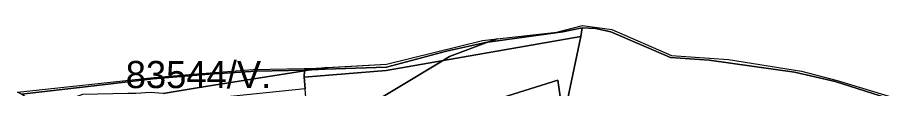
# Model space of a CAD drawing. Extents: x -477304 to -465429, y -1159113 to -1149210.
# Drawn here: x -477303.8 to -476819.4, y -1150459.3 to -1150424.4 of the extents above; entities that cross this region are included whole.
import ezdxf

# ---------------------------------------------------------------- set-up
doc = ezdxf.new("R2010")
doc.units = 0
for name, color, linetype in [('BPEJ_s', 7, 'Continuous'), ('ostatni_s', 7, 'Continuous'), ('PUPFL_s', 7, 'Continuous'), ('trav_porost_s', 7, 'Continuous')]:
    doc.layers.add(name, color=color, linetype=linetype)

msp = doc.modelspace()

# ---------------------------------------------------------------- linework, layer by layer
at = {"layer": 'BPEJ_s'}
for points in [[(-477121, -1150475), (-477069.45, -1150443.88), (-477065.5, -1150441.5), (-477043.93, -1150433.51), (-477041.88, -1150432.75), (-477040.75, -1150432.33), (-477039.18, -1150431.75), (-477011.22, -1150428.59), (-477006.26, -1150428.03), (-476992.15, -1150424.35), (-476975.88, -1150426.64), (-476942.93, -1150440.92), (-476911.48, -1150443.27), (-476871.2, -1150449.73), (-476851.58, -1150454.73), (-476819.44, -1150464.65)], [(-477223.5, -1150462), (-477202.5, -1150458.5), (-477145.44, -1150449.47), (-477142.5, -1150449), (-477142.15, -1150448.95), (-477133.15, -1150447.63), (-477100.32, -1150445.88), (-477047.23, -1150432.66), (-477039.18, -1150431.75), (-477040.75, -1150432.33), (-477041.88, -1150432.75), (-477043.93, -1150433.51), (-477065.5, -1150441.5), (-477069.45, -1150443.88), (-477121, -1150475)]]:
    msp.add_lwpolyline(points, dxfattribs=at)
msp.add_lwpolyline([(-477289.67, -1150470.41), (-477301.68, -1150462.42), (-477303.83, -1150461.3), (-477228.71, -1150453.2), (-477206.9, -1150451.29), (-477173.74, -1150448.82), (-477145.67, -1150448.19), (-477142.09, -1150448.11), (-477133.15, -1150447.63), (-477142.15, -1150448.95), (-477142.5, -1150449), (-477145.44, -1150449.47), (-477202.5, -1150458.5), (-477223.5, -1150462), (-477230.5, -1150461.5), (-477238.5, -1150462), (-477243, -1150462), (-477268, -1150462.5)], close=True, dxfattribs=at)
at = {"layer": 'ostatni_s'}
for points in [[(-477303.83, -1150461.3), (-477228.71, -1150453.2), (-477206.9, -1150451.29), (-477173.74, -1150448.82), (-477145.67, -1150448.19), (-477142.09, -1150448.11), (-477100.32, -1150445.88), (-477047.23, -1150432.66), (-477006.26, -1150428.03), (-476992.15, -1150424.35), (-476975.88, -1150426.64), (-476942.93, -1150440.92), (-476911.48, -1150443.27), (-476871.2, -1150449.73), (-476851.58, -1150454.73), (-476819.44, -1150464.65)], [(-476823.87, -1150464.53), (-476852.78, -1150455.36), (-476875.19, -1150450.16), (-476922.19, -1150443.64), (-476943.53, -1150442.13), (-476976.39, -1150427.91), (-476985.03, -1150426), (-476992.29, -1150425.74), (-477003.05, -1150427.99), (-477045.7, -1150433.75), (-477067.15, -1150438.56), (-477100.24, -1150447.41), (-477134.02, -1150448.5), (-477145.42, -1150449.13), (-477172.14, -1150449.74), (-477198.32, -1150451.36), (-477229.1, -1150453.81), (-477260.08, -1150457.59), (-477301.68, -1150462.42)]]:
    msp.add_lwpolyline(points, dxfattribs=at)
msp.add_lwpolyline([(-477067.15, -1150438.56), (-477045.7, -1150433.75), (-477003.05, -1150427.99), (-476992.29, -1150425.74), (-476993.08, -1150430.53), (-477100.37, -1150449.29), (-477145.64, -1150452.88), (-477145.42, -1150449.13), (-477134.02, -1150448.5), (-477100.24, -1150447.41)], close=True, dxfattribs=at)
at = {"layer": 'PUPFL_s'}
msp.add_lwpolyline([(-477144.19, -1150471.41), (-477145.11, -1150459.39), (-477145.64, -1150452.88), (-477100.37, -1150449.29), (-476993.08, -1150430.53), (-477000.47, -1150465.52), (-477002.23, -1150479.01), (-477005.72, -1150454.69), (-477140.14, -1150496.78), (-477140.38, -1150486.66)], close=True, dxfattribs=at)
at = {"layer": 'trav_porost_s'}
msp.add_lwpolyline([(-477000.47, -1150465.52), (-476993.08, -1150430.53), (-476992.29, -1150425.74), (-476985.03, -1150426), (-476976.39, -1150427.91), (-476943.53, -1150442.13), (-476922.19, -1150443.64), (-476875.19, -1150450.16), (-476852.78, -1150455.36), (-476823.87, -1150464.53)], dxfattribs=at)
for points in [[(-477284.69, -1150473.72), (-477301.68, -1150462.42), (-477260.08, -1150457.59), (-477229.1, -1150453.81), (-477198.32, -1150451.36), (-477172.14, -1150449.74), (-477145.42, -1150449.13), (-477145.64, -1150452.88), (-477145.11, -1150459.39)], [(-477139.86, -1150511.4), (-477140.01, -1150503.75), (-477140.14, -1150496.78), (-477005.72, -1150454.69), (-477002.23, -1150479.01), (-477026.9, -1150482.63), (-477046.44, -1150493.05), (-477054.72, -1150497.47), (-477082.81, -1150508.64), (-477093.22, -1150512.79), (-477108.03, -1150513.28), (-477121.71, -1150512.55)]]:
    msp.add_lwpolyline(points, close=True, dxfattribs=at)

# ---------------------------------------------------------------- texts
at = {"layer": 'BPEJ_s'}
msp.add_text('83544/V.', height=15, dxfattribs=at).set_placement((-477244.16, -1150459.02))

doc.saveas('drawing.dxf')
